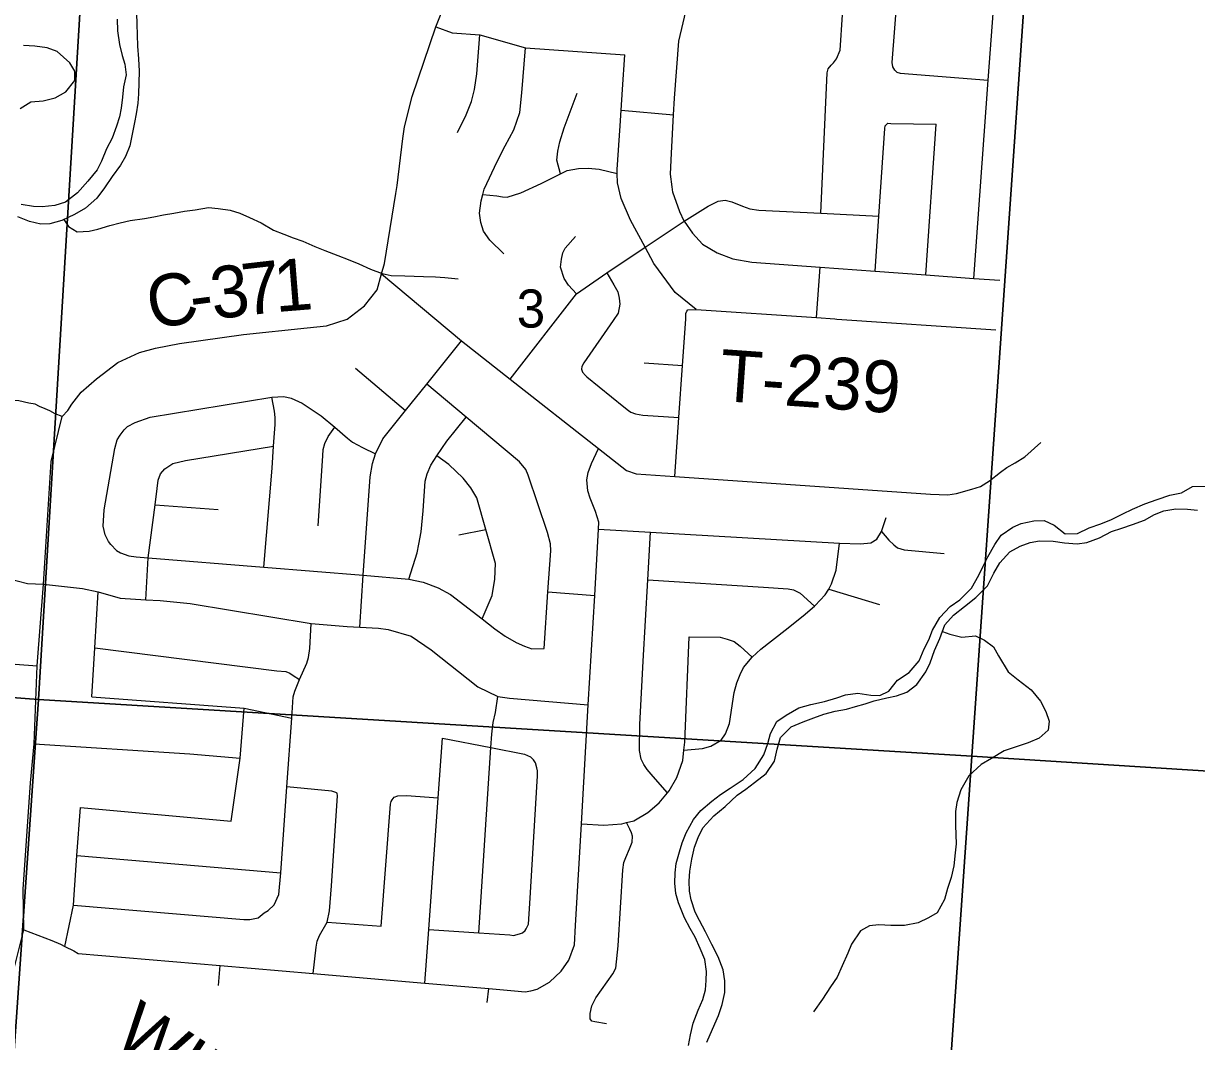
# Model space of a CAD drawing. Extents: x 114604 to 551442, y 316898 to 567001.
# Drawn here: x 241915 to 248711, y 362830 to 368726 of the extents above; entities that cross this region are included whole.
import ezdxf

# ---------------------------------------------------------------- set-up
doc = ezdxf.new("R2010")
doc.units = 0
for name, color, linetype in [('DV_X_County_Line', 7, 'Continuous'), ('GE_P_Alignment_1000_Cardinal_Points', 7, 'Continuous'), ('GE_P_Alignment_500_Bearings', 7, 'Continuous'), ('MT_X_Edge_Line', 7, 'Continuous'), ('PM_P_Cells', 7, 'Continuous'), ('PM_P_CL_Double_Solid', 7, 'Continuous'), ('PM_P_Crosswalk', 7, 'Continuous'), ('PV_X_Curb', 7, 'Continuous'), ('SN_P_Signs', 7, 'Continuous')]:
    doc.layers.add(name, color=color, linetype=linetype)

msp = doc.modelspace()

# ---------------------------------------------------------------- linework, layer by layer
at = {"layer": 'DV_X_County_Line'}
for points in [[(242569.3, 368785.5), (242571.6, 368721.4), (242574, 368659.3), (242576.3, 368595.2)], [(242457.6, 368750.8), (242460, 368682.7), (242470.4, 368604.6), (242486.7, 368540.6), (242503, 368490.6), (242509.3, 368428.6), (242493.7, 368358.4), (242488, 368298.2), (242480.4, 368236.1)], [(242576.3, 368595.2), (242580.7, 368521.1), (242585.1, 368449.1), (242583.5, 368382.9), (242581.8, 368318.8), (242578.1, 368264.7), (242568.4, 368202.6), (242558.7, 368152.4), (242545.1, 368084.2), (242531.5, 368018), (242505.8, 367955.8), (242476.2, 367905.5), (242428.6, 367839.2), (242385, 367774.8), (242339.4, 367714.4), (242273.8, 367656), (242210, 367619.5), (242136.3, 367585.1), (242068.5, 367564.6), (242014.6, 367564.3), (241950.6, 367578), (241882.5, 367605.6)], [(242480.4, 368236.1), (242470.7, 368186), (242453, 368131.8), (242429.4, 368061.5), (242395.8, 367999.2), (242366.2, 367928.9), (242342.5, 367878.7), (242286.9, 367812.3), (242227.3, 367745.8), (242157.7, 367691.3), (242095.9, 367671), (242024, 367664.5), (241972.1, 367666.2), (241902.1, 367677.9)]]:
    msp.add_lwpolyline(points, dxfattribs=at)
at = {"layer": 'GE_P_Alignment_1000_Cardinal_Points'}
for p, q in [((245377.7, 368223.8), (245681.7, 368197)), ((247143.1, 367269.4), (247203, 368141.8)), ((246508.6, 367022), (246531.1, 367314.1)), ((246531.1, 367314.1), (246849.1, 367290.9)), ((243838.3, 366729.3), (244128.6, 366484.4)), ((245511.7, 366760.9), (245733.1, 366744.8)), ((242677.2, 365938.5), (243042.5, 365910.1)), ((244438.1, 365763.6), (244593.3, 365796)), ((244953.3, 365434), (245224.3, 365411.9)), ((246580, 365450.5), (246874.1, 365361.3)), ((242244.7, 364184.5), (243118.6, 364106.7)), ((242224.7, 363907.8), (243406.2, 363807.4)), ((243674, 363521.3), (243987.7, 363497.5)), ((243044.1, 363154.8), (243054.4, 363269.9)), ((244602.2, 363055), (244610.7, 363136.5))]:
    msp.add_line(p, q, dxfattribs=at)
for points in [[(245743.1, 367581), (245717.6, 367635.3), (245676.5, 367748), (245672.8, 367780.1), (245663.5, 367852.4), (245668.5, 367974.7), (245681.7, 368197), (245687.4, 368293.3), (245712.3, 368624), (245761.2, 368835.1), (245833.7, 369054.3), (245946.2, 369346.1), (246041.9, 369564.6), (246061.4, 369609.3), (246077.1, 369645)], [(247421.2, 367249.1), (247504.3, 368397.7), (247545.4, 368964.4), (247569, 369243.1), (247566.3, 369296.7), (247556.7, 369390.5), (247560.6, 369476.1)], [(246533.9, 367626.6), (246571.2, 368440.1), (246577.4, 368462.1), (246593.6, 368484), (246607.8, 368497.9), (246626, 368521.8), (246646.4, 368571.8), (246659.9, 368776.1), (246678, 369050.7), (246692.7, 369273.2), (246682, 369307.8), (246683.1, 369317.4), (246666.7, 369360.7)], [(246963.6, 368454.7), (246951.8, 368474.9), (246948, 368498.9), (247006.9, 369272.5), (247013, 369286.5)], [(244303.7, 368706.7), (244398.2, 368672.1), (244558.5, 368660.4), (244823.5, 368584.7), (245399.4, 368544.5)], [(244428.8, 368093.8), (244479.7, 368197.6), (244510.4, 368273.5), (244527.1, 368343.6), (244541.9, 368433.7), (244558.5, 368660.4)], [(244698.8, 367391.6), (244617.4, 367470.5), (244579.8, 367523), (244564.3, 367573.2), (244556.7, 367627.4), (244567.4, 367699.5), (244576.5, 367735.8), (244584, 367765.6), (244659.5, 367927.3), (244706.3, 368017.2), (244755.2, 368109), (244790.1, 368210.9), (244803.1, 368323.1), (244823.5, 368584.7)], [(245812.6, 367069), (245691.4, 367168.4), (245566.8, 367335.9), (245515.9, 367429.4), (245430.9, 367585.7), (245378, 367712.5), (245356.8, 367802.9), (245354.4, 367857.4), (245353.5, 367879.2), (245371.7, 368133.7), (245377.7, 368223.8), (245385.6, 368344.1), (245399.4, 368544.5)], [(246963.6, 368454.7), (246975.5, 368444.6), (246993.5, 368438.4), (247504.3, 368397.7)], [(245026, 367854.1), (245005.8, 367934.3), (245010.2, 367986.4), (245022.7, 368040.5), (245047.4, 368120.5), (245123.3, 368322.3)], [(246849.1, 367290.9), (246870.4, 367609), (246904.6, 368118.3), (246907.3, 368133.4), (246922.9, 368148.2)], [(246922.9, 368148.2), (246940.4, 368146.9), (247203, 368141.8)], [(244576.5, 367735.8), (244657.7, 367726.8), (244689.7, 367722.5), (244717.7, 367720.3), (244795.9, 367745.7), (244914.5, 367798.8), (245026, 367854.1), (245065.3, 367873.6), (245131.4, 367885.1), (245185.5, 367888.6), (245249.4, 367882.1), (245354.4, 367857.4)], [(244734.2, 366666.4), (245118.4, 367160.6), (245294.1, 367281.3), (245515.9, 367429.4), (245743.1, 367581), (245881.9, 367668), (245940.2, 367697.6), (245980.3, 367703.3), (246018.3, 367692.9), (246080.1, 367668.3), (246123.9, 367651.9), (246175.9, 367645.4), (246533.9, 367626.6), (246870.4, 367609)], [(245743.1, 367581), (245790.5, 367510.4), (245848, 367447.7), (245933.6, 367396.8), (246025.3, 367361.9), (246135.2, 367343), (246531.1, 367314.1)], [(245118.4, 367160.6), (245073.4, 367209.8), (245047.7, 367248.2), (245026.3, 367314.5), (245032.7, 367360.6), (245039, 367396.6), (245053.2, 367424.6), (245113.9, 367492.2)], [(243989.9, 367276.1), (244453.4, 366887.4), (244734.2, 366666.4), (245246, 366263.6), (245408, 366136.1), (245463.9, 366117.6), (245687.8, 366102.2), (247169.9, 366000.4), (247270, 365995.6), (247320.1, 366003.1), (247408.4, 366028.4), (247458.5, 366044), (247510.9, 366077.7), (247575.3, 366127.2), (247611.6, 366155), (247659.9, 366180.6), (247716.2, 366216.3), (247809, 366299.6)], [(245294.1, 367281.3), (245335.6, 367211.6), (245359.2, 367171.2), (245366.9, 367135.1), (245370.6, 367100.9), (245360.1, 367048.9), (245331.7, 367005.1), (245161.4, 366759.9), (245149.2, 366739.9), (245147.1, 366723.9), (245152.9, 366705.8), (245170.8, 366687.6), (245178.7, 366679.5), (245393.3, 366505.2), (245419.2, 366484.9), (245433.1, 366474.8), (245461, 366464.5), (245503, 366458.1), (245711.9, 366444)], [(246849.1, 367290.9), (247143.1, 367269.4), (247421.2, 367249.1), (247571.2, 367238.2)], [(245687.8, 366102.2), (245711.9, 366444), (245733.1, 366744.8), (245752.1, 367013.4), (245752.3, 367045.5), (245758.5, 367059.5), (245764.6, 367067.4), (245812.6, 367069)], [(245812.6, 367069), (246508.6, 367022), (246615.6, 367014.7)], [(246615.6, 367014.7), (246626.3, 367014), (247548.6, 366951.6)], [(243863, 365230), (243883.6, 365530.5), (243922.8, 366100.9), (243937.5, 366177), (243954.8, 366233.1), (243996.8, 366320.9), (244128.6, 366484.4), (244251.9, 366637.4), (244453.4, 366887.4)], [(242139.1, 366450.1), (242098.9, 366465.9), (242066.7, 366481.7), (242039.8, 366494.9), (242007.6, 366508.1), (241983.4, 366521.3), (241945.9, 366526.4), (241887.9, 366539.7), (241391.4, 366567.9), (241351.3, 366570.3), (241316.4, 366575.3), (241287, 366587.1), (241257, 366613.4)], [(244930.6, 365105.5), (244953.3, 365434), (244969.6, 365670.7), (244968, 365712.8), (244950.6, 365777.1), (244839.4, 366109), (244825.7, 366143.2), (244788.1, 366187.6), (244479.5, 366446.5), (244251.9, 366637.4)], [(242498.3, 366372), (242518.5, 366391.9), (242562.7, 366415.6), (242649, 366444.9), (243353.9, 366560.6), (243422.6, 366564.5), (243466.6, 366556.1), (243530.4, 366527.4), (243639.8, 366454.3), (243718.8, 366387.3), (243792.7, 366324.6), (243820.5, 366300.4), (243878.3, 366269.8), (243954.8, 366233.1)], [(243307.8, 365577.3), (243354.9, 366150), (243364.1, 366278.1), (243373.1, 366402.5), (243373.5, 366444.6), (243369.8, 366480.7), (243353.9, 366560.6)], [(243622.1, 365816.8), (243649.7, 366221.6), (243652, 366257.7), (243660.3, 366293.7), (243680.7, 366333.6), (243718.8, 366387.3)], [(244147.8, 365508.2), (244195.1, 365659.4), (244205.5, 365709.4), (244218.2, 365781.5), (244231.3, 365903.7), (244242.8, 366074.1), (244253.2, 366118.1), (244275.6, 366168), (244309.9, 366221.5), (244366.9, 366307.6), (244479.5, 366446.5)], [(242420.4, 365709), (242408.5, 365725.1), (242388.9, 365763.4), (242377.3, 365813.6), (242382.1, 365909.8), (242443.3, 366264.2), (242457.8, 366314.2), (242476, 366342.1), (242498.3, 366372)], [(242734.5, 366147.4), (242780.8, 366177), (242852.9, 366194.5), (243364.1, 366278.1)], [(244961.5, 363174.2), (245030.1, 363237.8), (245074.7, 363301.6), (245107.5, 363389.5), (245112.5, 363501.8), (245147, 364090.6), (245187.3, 364780.4), (245224.3, 365411.9), (245246.8, 365796.4), (245247.3, 365836.7), (245229.8, 365899), (245198.5, 365977.5), (245184.9, 366019.7), (245179.4, 366081.9), (245185.8, 366126), (245206.3, 366178), (245246, 366263.6)], [(244572.3, 365277), (244631.1, 365413), (244646, 365507.1), (244648.8, 365597.3), (244593.3, 365796), (244542.1, 365979.2), (244506.6, 366035.7), (244463.1, 366092.2), (244379.7, 366171.1), (244309.9, 366221.5)], [(242623.3, 365388.2), (242637.8, 365631.8), (242677.2, 365938.5), (242689.4, 366033.5), (242695.8, 366081.5), (242708.2, 366117.5), (242734.5, 366147.4)], [(245246.8, 365796.4), (245546.9, 365779.2), (246643.1, 365716.2), (246765.1, 365711.2), (246823.2, 365718.7), (246859.4, 365738.4), (246886.4, 365783.1), (246912.6, 365864.3)], [(245646.8, 364270.5), (245562.4, 364364.1), (245528.7, 364404.5), (245509, 364434.8), (245493.3, 364465), (245483.7, 364515.2), (245485.1, 364665.6), (245504.3, 365032.4), (245531.2, 365503.1), (245546.9, 365779.2)], [(246886.4, 365783.1), (246927.4, 365733.8), (246957.2, 365705.5), (246979.1, 365689.3), (247017, 365676.9), (247248.9, 365656.9)], [(242420.4, 365709), (242454.1, 365672.6), (242478, 365660.3), (242525.8, 365641.8), (242567.8, 365637.5), (242637.8, 365631.8), (243307.8, 365577.3), (243883.6, 365530.5), (244147.8, 365508.2), (244229.6, 365490.6), (244317.3, 365457.8), (244389, 365419.1), (244572.3, 365277), (244645.4, 365220.3), (244705.1, 365177.7), (244768.8, 365141.1), (244816.7, 365118.6), (244860.6, 365104.2), (244930.6, 365105.5)], [(245741.6, 364517), (245848, 364526.1), (245896.2, 364539.7), (245956.6, 364575.2), (245982.9, 364611.1), (246005.4, 364671.1), (246033, 364851.3), (246047.5, 364907.3), (246068, 364955.3), (246086.4, 364995.2), (246137, 365054.9), (246187.4, 365102.6), (246328.4, 365211.7), (246431.2, 365295), (246497.6, 365351), (246501.8, 365354.5), (246560.4, 365416.2), (246580, 365450.5), (246597, 365480), (246623.7, 365560), (246643.1, 365716.2)], [(241819.3, 365513.6), (241937.4, 365482.3), (242031.1, 365477.6), (242256.1, 365452.5), (242347.3, 365434.4), (242476, 365397.9), (242623.3, 365388.2), (242706.4, 365383.5), (242880.5, 365366), (243580.9, 365250.3), (243791, 365233.8), (243863, 365230), (243971.1, 365224.2), (244027, 365215.7), (244160.8, 365176.4), (244276.4, 365098.6), (244547.6, 364884.7), (244663.4, 364828.7), (244729.9, 364818.5), (245187.3, 364780.4)], [(245531.2, 365503.1), (246202.6, 365461.4), (246344.6, 365452.2), (246376.5, 365445.9), (246414.4, 365425.5), (246497.6, 365351)], [(242311.5, 364826.5), (242328.2, 365110.3), (242347.3, 365434.4)], [(243332.2, 363589.5), (243366.4, 363621.3), (243395, 363681.2), (243406.2, 363807.4), (243441.6, 364304.3), (243470, 364702.8), (243477.2, 364825.5), (243487.5, 364859.5), (243514.9, 364926.3), (243557, 365021.3), (243565.3, 365053.3), (243573.7, 365105.3), (243580.9, 365250.3)], [(245147, 364090.6), (245277.7, 364081.8), (245381.9, 364091), (245407.7, 364097.6), (245450.1, 364108.4), (245532.5, 364155.8), (245597.1, 364211.4), (245646.8, 364270.5), (245655.7, 364281.1), (245700.4, 364358.9), (245735.3, 364456.8), (245741.6, 364517), (245746.3, 364563), (245771.8, 365174.4)], [(245771.8, 365174.4), (245951.8, 365170.8), (245991.8, 365160.4), (246031.7, 365146.1), (246067.5, 365119.7), (246137, 365054.9)], [(239851.6, 364806), (239926.1, 365007), (239956.6, 365090.5), (240007, 365147.1), (240082, 365153), (240617.7, 365108.7), (241407.8, 365050.1), (241994.4, 365006.2)], [(242328.2, 365110.3), (243382.5, 364976.7), (243434.5, 364972.2), (243458.4, 364964), (243478.3, 364949.8), (243514.9, 364926.3)], [(242311.5, 364826.5), (243192.7, 364760.6), (243470, 364702.8)], [(244553.7, 363459.2), (244623.1, 364532.6), (244628, 364608.9), (244636.6, 364677), (244649.1, 364735), (244663.4, 364828.7)], [(243118.6, 364106.7), (243170.7, 364471.3), (243192.7, 364760.6)], [(241976.2, 364553.7), (242878.7, 364496), (243170.7, 364471.3)], [(244240.8, 363168.3), (244262.9, 363479.3), (244317, 364240.3), (244341.6, 364587.3)], [(244341.6, 364587.3), (244623.1, 364532.6), (244817.1, 364494.9), (244853, 364478.6), (244868.9, 364460.4)], [(244822, 363472.2), (244828.1, 363482.2), (244840.4, 363510.2), (244849.4, 363628.4), (244892, 364368), (244892.3, 364398), (244888.5, 364414.1), (244880.7, 364444.2), (244868.9, 364460.4)], [(243593.2, 363223.7), (243610.4, 363376.5), (243616.7, 363410.5), (243629, 363444.5), (243674, 363521.3), (243688.4, 363586.4), (243699.6, 363730.6), (243734.3, 364251.7), (243732.4, 364267.8), (243724.4, 364271.8), (243700.5, 364280.1), (243441.6, 364304.3)], [(243987.7, 363497.5), (244042, 364204.9), (244044.2, 364218.9), (244050.3, 364228.9), (244062.4, 364244.9), (244084.5, 364252.7), (244134.5, 364254.2), (244317, 364240.3)], [(242155.3, 363380.6), (242205.3, 363619.4), (242208.2, 363679.5), (242224.7, 363907.8), (242244.7, 364184.5)], [(245293.5, 362932.7), (245225.6, 362943.3), (245207.6, 362947.5), (245197.7, 362961.6), (245198, 362991.7), (245208.4, 363035.7), (245230.9, 363083.6), (245330.1, 363221.1), (245346.5, 363255.1), (245359.6, 363383.3), (245387.5, 363824.2), (245393.9, 363866.3), (245404.2, 363896.3), (245426.6, 363946.2), (245441, 363984.2), (245443.3, 364018.2), (245437.5, 364038.3), (245427.6, 364060.5), (245407.7, 364097.6)], [(242205.3, 363619.4), (243191.6, 363536.6), (243225.6, 363536.2), (243273.7, 363545.9), (243310, 363575.6), (243332.2, 363589.5)], [(241917.1, 363477.1), (242079.8, 363413.9), (242129.6, 363393.4), (242155.3, 363380.6), (242207.3, 363354.6), (242231.2, 363340.4), (243054.4, 363269.9), (243593.2, 363223.7), (244240.8, 363168.3), (244610.7, 363136.5), (244758.9, 363123.9), (244820.9, 363117.3), (244855, 363123), (244891.1, 363132.7), (244961.5, 363174.2)], [(244262.9, 363479.3), (244553.7, 363459.2), (244731.8, 363446.9), (244753.8, 363444.7), (244787.9, 363452.5), (244805.9, 363458.3), (244822, 363472.2)]]:
    msp.add_lwpolyline(points, dxfattribs=at)
at = {"layer": 'GE_P_Alignment_500_Bearings'}
for points in [[(244303.7, 368706.7), (244415.5, 368989.2), (244466.7, 369139.6), (244499.8, 369246.8), (244506, 369399.1), (244506.1, 369485.3)], [(244113.1, 368059.3), (244121.5, 368127.3), (244166.9, 368303), (244303.7, 368706.7)], [(241862.7, 363260.2), (241917.1, 363477.1), (241912.7, 363712.7), (241956.4, 364328.7), (241976.2, 364553.7), (241994.4, 365006.2), (242031.1, 365477.6), (242075.6, 366189.8), (242139.1, 366450.1), (242171, 366485.2), (242194.9, 366520.1), (242249.4, 366590.6), (242338.3, 366668.4), (242462.4, 366762.2), (242587.8, 366820.2), (242680.3, 366844.8), (242818.7, 366872.6), (243189.2, 366923.9), (243557.6, 366962.1), (243670.6, 366975.3), (243790.5, 367013.4), (243890.4, 367090.1), (243963.8, 367183.8), (243989.9, 367276.1), (244006.6, 367335.4), (244071.9, 367742), (244079.1, 367787.2), (244113.1, 368059.3)]]:
    msp.add_lwpolyline(points, dxfattribs=at)
at = {"layer": 'MT_X_Edge_Line'}
msp.add_lwpolyline([(241896.7, 368233.9), (241958.5, 368272.1), (242028.4, 368278.2), (242098.3, 368294.3), (242160.1, 368330.4), (242212, 368394.6), (242211.9, 368448.7), (242183.9, 368498.7), (242110, 368562.8), (242052, 368584.8), (241980.1, 368594.7), (241914.2, 368598.6)], dxfattribs=at)
at = {"layer": 'PM_P_Cells'}
for points in [[(242149, 367591), (242174.9, 367549), (242226.9, 367519), (242294.8, 367523.1), (242346.7, 367535.1), (242414.5, 367555.3), (242474.4, 367571.4), (242532.3, 367585.4), (242616.2, 367595.6), (242670.1, 367605.6), (242726, 367617.7), (242785.9, 367627.8), (242847.7, 367637.9), (242909.6, 367646), (242987.5, 367660.1), (243043.4, 367654.2), (243113.3, 367644.2), (243169.2, 367626.3), (243225.2, 367602.3), (243291.1, 367570.3), (243363, 367528.3), (243422.9, 367506.3), (243476.9, 367484.3), (243532.8, 367464.4), (243602.7, 367434.4), (243660.7, 367410.4), (243736.6, 367382.5), (243796.5, 367358.5), (243858.4, 367334.5), (243926.3, 367302.5), (243992.3, 367278.6), (244044.2, 367266.6), (244124.1, 367264.7), (244231.9, 367260.8), (244301.8, 367258.9), (244355.7, 367254.9), (244433.6, 367247)], [(245768.2, 362806.3), (245780.1, 362868.4), (245794, 362936.6), (245823.9, 363010.8), (245849.8, 363072.9), (245865.7, 363129), (245869.6, 363183.1), (245871.5, 363235.2), (245861.5, 363305.3), (245835.5, 363369.4), (245805.4, 363433.5), (245777.4, 363483.6), (245745.4, 363545.7), (245709.4, 363633.8), (245695.3, 363687.9), (245689.3, 363746), (245691.2, 363806.1), (245697.2, 363860.2), (245715.1, 363928.3), (245731, 363980.4), (245754.9, 364038.6), (245796.7, 364114.8), (245838.6, 364166.9), (245902.4, 364221.1), (245952.3, 364261.2), (246008.2, 364297.4), (246084, 364347.5), (246153.8, 364411.7), (246203.6, 364489.9), (246227.5, 364556.1), (246243.5, 364614.2), (246279.3, 364682.4), (246333.2, 364720.5), (246407, 364762.7), (246476.9, 364780.8), (246554.7, 364798.9), (246626.6, 364821), (246676.5, 364837.1), (246748.4, 364847.2), (246824.3, 364835.3), (246876.2, 364833.3), (246928.1, 364859.4), (246977.9, 364921.6), (247045.8, 364967.8), (247103.6, 365034), (247133.5, 365104.1), (247159.4, 365156.3), (247181.3, 365212.4), (247223.1, 365284.6), (247282.9, 365348.8), (247338.8, 365386.9), (247406.6, 365455.1), (247450.5, 365531.3), (247474.4, 365583.4), (247502.3, 365637.6), (247542.1, 365707.7), (247580, 365761.9), (247645.9, 365808), (247695.8, 365830.1), (247767.6, 365846.2), (247827.5, 365846.3), (247885.4, 365820.3), (247949.4, 365770.3), (248021.3, 365772.4), (248089.1, 365804.5), (248157, 365828.7), (248218.9, 365852.8), (248284.7, 365884.9), (248340.6, 365913), (248410.5, 365943.2), (248482.3, 365969.3), (248556.2, 365993.4), (248624, 366007.5), (248687.9, 366043.7), (248767.8, 366045.8)], [(245874, 362826.5), (245905.9, 362900.6), (245941.7, 362980.8), (245963.6, 363045), (245977.5, 363113.1), (245977.4, 363181.3), (245969.4, 363245.4), (245939.4, 363319.5), (245903.3, 363391.6), (245865.3, 363465.6), (245831.3, 363529.7), (245807.3, 363579.8), (245783.3, 363649.9), (245773.2, 363700), (245771.2, 363758.1), (245775.1, 363816.2), (245787, 363886.3), (245802.9, 363954.5), (245822.8, 364010.6), (245850.7, 364066.7), (245914.5, 364136.9), (245980.3, 364191.1), (246050.2, 364257.3), (246100, 364291.4), (246149.9, 364329.6), (246217.7, 364381.7), (246265.6, 364453.9), (246281.5, 364522.1), (246301.4, 364590.2), (246363.2, 364652.4), (246431.1, 364680.5), (246492.9, 364704.7), (246550.8, 364724.8), (246616.7, 364742.9), (246682.6, 364755), (246734.5, 364769.1), (246790.4, 364785.1), (246844.3, 364803.2), (246916.1, 364819.4), (246972, 364831.4), (247031.9, 364853.6), (247089.8, 364897.7), (247143.6, 364969.9), (247167.5, 365022), (247193.4, 365094.2), (247223.2, 365164.4), (247253.1, 365242.5), (247303, 365298.7), (247366.8, 365348.9), (247432.6, 365401), (247500.5, 365469.2), (247536.3, 365541.4), (247572.2, 365601.6), (247630, 365665.8), (247689.9, 365697.9), (247747.8, 365720), (247801.7, 365730.1), (247879.6, 365728.1), (247945.5, 365718.2), (248019.4, 365712.3), (248075.2, 365720.4), (248149.1, 365746.5), (248218.9, 365782.6), (248278.8, 365802.7), (248340.7, 365824.9), (248408.6, 365849), (248468.4, 365881.1), (248522.3, 365903.2), (248590.2, 365915.3), (248658.1, 365913.4), (248716, 365907.4)], [(247238.7, 365204.7), (247281.1, 365188.5), (247351, 365172.5), (247430.9, 365178.6), (247482.8, 365154.6), (247534.8, 365114.6), (247562.8, 365062.6), (247618.8, 364970.4), (247676.8, 364924.4), (247752.7, 364866.4), (247806.7, 364800.3), (247838.7, 364740.3), (247856.7, 364684.2), (247850.8, 364632.1), (247798.9, 364585.9), (247735.1, 364559.8), (247597.3, 364513.6), (247523.5, 364469.4), (247463.6, 364433.3), (247391.8, 364369.1), (247346, 364286.9), (247322.1, 364214.7), (247314.2, 364162.6), (247314.3, 364080.5), (247318.4, 363974.3), (247312.4, 363922.2), (247304.5, 363848), (247288.6, 363779.9), (247268.7, 363715.7), (247250.8, 363651.6), (247209, 363575.4), (247159.1, 363545.3), (247099.2, 363517.2), (247019.4, 363501), (246939.5, 363500.9), (246869.6, 363504.9), (246815.7, 363498.8), (246763.8, 363470.7), (246712, 363394.5), (246690.1, 363342.4), (246658.2, 363268.2), (246628.4, 363202), (246590.5, 363145.9), (246544.6, 363075.7), (246492.8, 363001.5)]]:
    msp.add_lwpolyline(points, dxfattribs=at)
at = {"layer": 'SN_P_Signs'}
for points in [[(236771.2, 370244), (236961.3, 370236.5), (239636.9, 370036.2), (242304.8, 369841.8), (242001.9, 364809.8), (236465.2, 365226.6)], [(242304.8, 369841.8), (244964.1, 369640.7), (247615.2, 369437.9), (247753.2, 369434.4), (247410, 364482.3), (242001.9, 364809.8)], [(247753.2, 369434.4), (250384.4, 369240.7), (253095.5, 369054.6), (252712.1, 364146.3), (247410, 364482.3)], [(236465.2, 365226.6), (242001.9, 364809.8), (241626.2, 359407.6), (236156.1, 359827)], [(242001.9, 364809.8), (247410, 364482.3), (247032.5, 359055.9), (241626.2, 359407.6)], [(247410, 364482.3), (252712.1, 364146.3), (252372.7, 358690.1), (247032.5, 359055.9)]]:
    msp.add_lwpolyline(points, close=True, dxfattribs=at)

# ---------------------------------------------------------------- texts
at = {"layer": 'PM_P_CL_Double_Solid'}
for s, height, rotation, p in [('3', 300, 6.66042, (243015.1, 367012)), ('7', 300, 6.5347, (243197.1, 367033.2)), ('1', 300, 4.60619, (243376.6, 367053.9)), ('C', 300, 10.60407, (242659, 366952.1)), ('-', 300, 7.3765, (242895, 366996.4)), ('WINCHESTER', 300.02, 326.57755, (242426, 362826.6))]:
    msp.add_text(s, height=height, rotation=rotation, dxfattribs=at).set_placement(p)
at = {"layer": 'PM_P_Crosswalk'}
msp.add_text('T-239', height=300.02, rotation=355.93179, dxfattribs=at).set_placement((245940.1, 366540.8))
at = {"layer": 'PV_X_Curb'}
msp.add_text('3', height=221, rotation=0.41447, dxfattribs=at).set_placement((244773.5, 366963.7))

doc.saveas('drawing.dxf')
